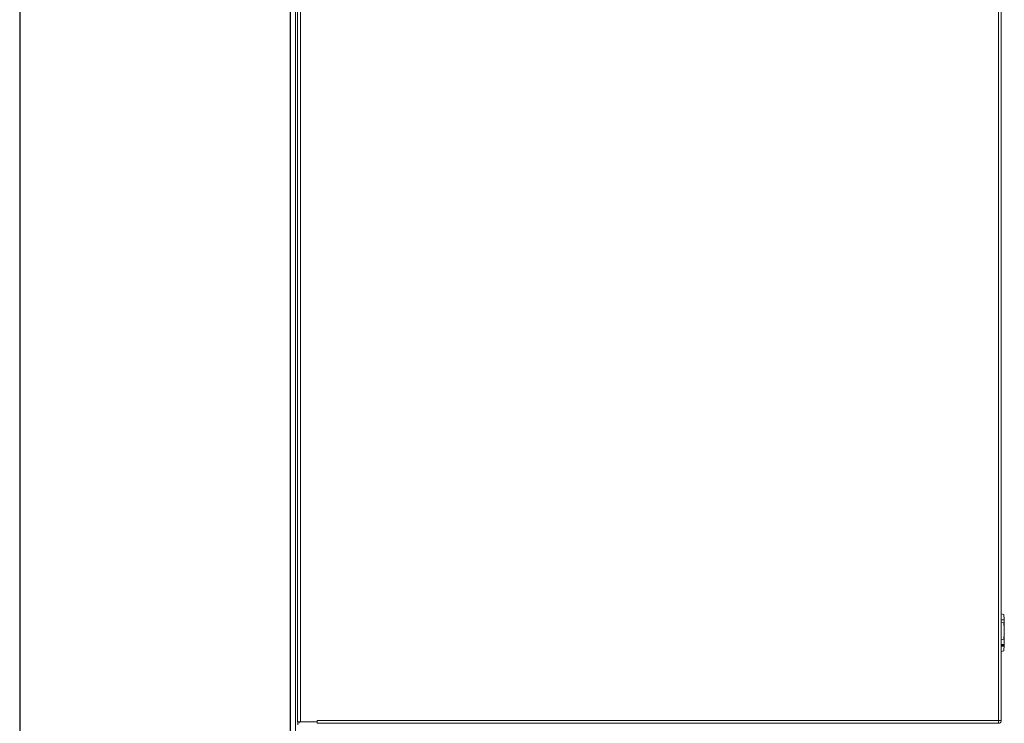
# Model space of a CAD drawing. Header units: millimetres. Extents: x 60394 to 199354, y 20895 to 166073.
# Tile 521 of 565: x 63762 to 64310, y 160735 to 161127. Entities that reach past the tile are written whole.
import ezdxf

# ---------------------------------------------------------------- set-up
doc = ezdxf.new("R2010")
doc.units = ezdxf.units.MM
doc.layers.add('UT_ZARIZENI - ZDROJ TEPLA', color=3, linetype='Continuous', lineweight=35)

msp = doc.modelspace()

# ---------------------------------------------------------------- linework, layer by layer
at = {"color": 8, "ltscale": 0.5}
for p, q in [((63762.33, 162069.45), (63762.33, 159549.17)), ((63912.85, 162010.53), (63912.85, 159548.65))]:
    msp.add_line(p, q, dxfattribs=at)
at = {"layer": 'UT_ZARIZENI - ZDROJ TEPLA', "lineweight": 13}
for p, q in [((63917, 160736.05), (63917, 161488.05)), ((63918.6, 161487.25), (63918.6, 160736.05)), ((64307, 160736.85), (64307, 161487.25)), ((64308.6, 161487.25), (64308.6, 160736.85)), ((63915.85, 160645.4), (63915.85, 161479.9)), ((63912.85, 160645.4), (63912.85, 161406.4)), ((64310.17, 160792.87), (64308.6, 160792.87)), ((64308.6, 160791.53), (64308.6, 160781.68)), ((64308.6, 160791.53), (64310, 160791.16)), ((64308.6, 160791.53), (64308.6, 160791.53)), ((64308.6, 160791.53), (64310, 160791.16)), ((64310, 160791.16), (64310, 160791.16)), ((64310, 160791.16), (64310, 160791.16)), ((64310, 160791.16), (64310, 160791.16)), ((64310, 160791.16), (64310, 160791.16)), ((64310.15, 160793.38), (64310.15, 160793.38)), ((64310.18, 160792.35), (64310.18, 160792.35)), ((64310.2, 160791.1), (64310.2, 160791.1)), ((64310.19, 160790), (64310.09, 160789.99)), ((64310.17, 160789.4), (64310.12, 160789.4)), ((64310.15, 160788.88), (64310.15, 160788.88)), ((64310.2, 160786.61), (64310.2, 160786.61)), ((64310.2, 160786.61), (64310.2, 160786.61)), ((64310.2, 160786.61), (64310.2, 160786.61)), ((64308.6, 160781.68), (64310, 160782.05)), ((64310.17, 160782.15), (64310.01, 160782.15)), ((64310.15, 160782.66), (64310.15, 160782.66)), ((64310.18, 160781.63), (64310.18, 160781.63)), ((64310.2, 160780.38), (64310.2, 160780.38)), ((64310.19, 160779.28), (64308.6, 160779.14)), ((64310.17, 160778.68), (64308.6, 160778.68)), ((64308.6, 160775.26), (64308.6, 160778.3)), ((64310.15, 160778.16), (64308.6, 160778.3)), ((64309.98, 160775.63), (64308.6, 160775.26)), ((63927.8, 160736.85), (63927.8, 160736.05)), ((63927.8, 160736.85), (63927.8, 160736.85)), ((64307, 160736.85), (63927.8, 160736.85)), ((63927.8, 160736.85), (63927.8, 160735.25)), ((64307, 160736.85), (64308.6, 160736.85)), ((63917, 160736.05), (63918.6, 160736.05)), ((63917.1, 160734.45), (63917.1, 160736.05)), ((63917.86, 160736.05), (63917.86, 160736.05)), ((63917.86, 160736.05), (63917.86, 160735.25)), ((63927.8, 160736.05), (63917.86, 160736.05)), ((63927.8, 160736.05), (63918.6, 160736.05)), ((64306.98, 160735.25), (63927.8, 160735.25)), ((64307, 160735.25), (64306.98, 160735.25))]:
    msp.add_line(p, q, dxfattribs=at)
for centre, major_axis, ratio, start_param, end_param in [((64258.2, 160791.74), (51.57, -6.91), 0.964761, 0.220075, 0.220147), ((64258.2, 160791.1), (36.77, -36.77), 0.999995, 0.829121, 0.876878), ((64258.2, 160786.61), (-50.27, -13.3), 0.99999, 2.795228, 2.970588), ((64258.2, 160791.1), (-36.77, -36.77), 0.999995, 2.313023, 2.313438), ((64258.2, 160780.38), (36.77, -36.77), 0.999995, 0.829165, 0.845315), ((64258.2, 160780.38), (-36.77, -36.77), 0.999995, 2.264768, 2.313482)]:
    msp.add_ellipse(centre, major_axis=major_axis, ratio=ratio, start_param=start_param, end_param=end_param, dxfattribs=at)
for points, knots in [([(64308.6, 160792.87), (64308.6, 160793.09), (64308.6, 160793.52), (64308.6, 160794.16), (64308.6, 160794.77), (64308.6, 160795.47), (64308.6, 160795.94), (64308.6, 160796.14), (64308.6, 160796.21), (64308.6, 160796.22), (64308.6, 160796.23)], [0, 0, 0, 0, 0.126507, 0.252937, 0.376951, 0.500445, 0.748548, 0.87531, 0.938129, 1, 1, 1, 1]), ([(64310.17, 160792.87), (64310.16, 160793.11), (64310.15, 160793.34), (64310.13, 160793.8), (64310.12, 160794.02), (64310.08, 160794.61), (64310.06, 160794.85), (64310.03, 160795.22), (64310.02, 160795.4), (64310, 160795.63), (64309.99, 160795.71), (64309.98, 160795.81), (64309.98, 160795.85), (64309.98, 160795.86)], [0, 0, 0, 0, 0.0701875, 0.0701875, 0.1404766, 0.1404766, 0.2600105, 0.2600105, 0.4278865, 0.4278865, 0.5524125, 0.5524125, 0.6717828, 0.6717828, 0.6717828, 0.6717828]), ([(64310.15, 160793.38), (64310.15, 160793.38), (64310.15, 160793.38), (64310.15, 160793.34), (64310.15, 160793.32), (64310.15, 160793.27), (64310.15, 160793.23), (64310.16, 160793.17), (64310.16, 160793.13), (64310.16, 160793), (64310.17, 160792.93), (64310.17, 160792.8), (64310.17, 160792.73), (64310.18, 160792.6), (64310.18, 160792.56), (64310.18, 160792.49), (64310.18, 160792.45), (64310.18, 160792.41), (64310.18, 160792.38), (64310.18, 160792.35), (64310.18, 160792.35), (64310.18, 160792.35)], [0.00000149, 0.00000149, 0.00000149, 0.00000149, 0.00278974, 0.00278974, 0.00494138, 0.00494138, 0.00713837, 0.00713837, 0.00860364, 0.00860364, 0.00999296, 0.00999296, 0.01140089, 0.01140089, 0.01289168, 0.01289168, 0.01504914, 0.01504914, 0.01670823, 0.01670823, 0.01852045, 0.01852045, 0.01852045, 0.01852045]), ([(64310.2, 160791.1), (64310.2, 160791.27), (64310.2, 160791.54), (64310.19, 160792.25), (64310.18, 160792.56), (64310.17, 160792.87)], [0, 0, 0, 0, 0.0614769, 0.0614769, 0.1063916, 0.1063916, 0.1063916, 0.1063916]), ([(64310.18, 160792.35), (64310.18, 160792.34), (64310.19, 160792.24), (64310.19, 160791.9), (64310.19, 160791.75), (64310.2, 160791.49), (64310.2, 160791.31), (64310.2, 160791.1)], [0.000317, 0.000317, 0.000317, 0.000317, 0.1217123, 0.1217123, 0.1947758, 0.1947758, 0.2993887, 0.2993887, 0.2993887, 0.2993887]), ([(64310.19, 160790), (64310.19, 160790), (64310.19, 160790.04), (64310.19, 160790.11), (64310.19, 160790.18), (64310.19, 160790.33), (64310.19, 160790.44), (64310.2, 160790.75), (64310.2, 160790.92), (64310.2, 160791.1)], [0, 0, 0, 0, 0.0848762, 0.0848762, 0.2092396, 0.2092396, 0.3020322, 0.3020322, 0.3769208, 0.3769208, 0.3769208, 0.3769208]), ([(64310.15, 160788.88), (64310.15, 160788.88), (64310.15, 160788.89), (64310.15, 160788.95), (64310.15, 160788.98), (64310.16, 160789.06), (64310.16, 160789.11), (64310.16, 160789.18), (64310.16, 160789.22), (64310.17, 160789.31), (64310.17, 160789.36), (64310.17, 160789.4)], [0, 0, 0, 0, 0.0215596, 0.0215596, 0.0410291, 0.0410291, 0.0696393, 0.0696393, 0.1025496, 0.1025496, 0.1354944, 0.1354944, 0.1354944, 0.1354944]), ([(64310.17, 160789.4), (64310.17, 160789.47), (64310.17, 160789.54), (64310.18, 160789.61), (64310.18, 160789.67), (64310.18, 160789.73), (64310.18, 160789.78), (64310.18, 160789.79), (64310.18, 160789.81), (64310.18, 160789.83), (64310.18, 160789.86), (64310.18, 160789.89), (64310.18, 160789.91), (64310.19, 160789.94), (64310.19, 160789.97), (64310.19, 160789.99), (64310.19, 160790), (64310.19, 160790.01), (64310.19, 160790.01)], [0, 0, 0, 0, 0.2282144, 0.2282144, 0.2282144, 0.4225377, 0.4225377, 0.4225377, 0.5003767, 0.5003767, 0.5003767, 0.6266391, 0.6266391, 0.6266391, 0.8237484, 0.8237484, 0.8237484, 0.9783459, 0.9783459, 0.9783459, 0.9783459]), ([(64308.6, 160779.14), (64308.6, 160779.14), (64308.6, 160779.19), (64308.6, 160779.41), (64308.6, 160780.27), (64308.6, 160781.21), (64308.6, 160781.68)], [0, 0, 0, 0, 0.1303751, 0.3541842, 0.6286085, 0.9051357, 0.9051357, 0.9051357, 0.9051357]), ([(64310.17, 160782.15), (64310.16, 160782.39), (64310.15, 160782.62), (64310.13, 160783.07), (64310.12, 160783.29), (64310.1, 160783.5)], [0, 0, 0, 0, 0.0701889, 0.0701889, 0.1377186, 0.1377186, 0.1377186, 0.1377186]), ([(64310.15, 160782.66), (64310.15, 160782.66), (64310.15, 160782.66), (64310.15, 160782.62), (64310.15, 160782.6), (64310.15, 160782.55), (64310.15, 160782.52), (64310.16, 160782.45), (64310.16, 160782.41), (64310.16, 160782.28), (64310.17, 160782.21), (64310.17, 160782.08), (64310.17, 160782.01), (64310.18, 160781.88), (64310.18, 160781.84), (64310.18, 160781.77), (64310.18, 160781.74), (64310.18, 160781.69), (64310.18, 160781.67), (64310.18, 160781.63), (64310.18, 160781.63), (64310.18, 160781.63)], [0.00000149, 0.00000149, 0.00000149, 0.00000149, 0.00278982, 0.00278982, 0.00494151, 0.00494151, 0.00713855, 0.00713855, 0.00860385, 0.00860385, 0.00999319, 0.00999319, 0.01140115, 0.01140115, 0.01289196, 0.01289196, 0.01504941, 0.01504941, 0.01670852, 0.01670852, 0.01852076, 0.01852076, 0.01852076, 0.01852076]), ([(64310.2, 160780.38), (64310.2, 160780.55), (64310.2, 160780.82), (64310.19, 160781.53), (64310.18, 160781.84), (64310.17, 160782.15)], [0, 0, 0, 0, 0.0616823, 0.0616823, 0.1067753, 0.1067753, 0.1067753, 0.1067753]), ([(64310.18, 160781.63), (64310.18, 160781.62), (64310.19, 160781.53), (64310.19, 160781.18), (64310.19, 160781.03), (64310.2, 160780.77), (64310.2, 160780.59), (64310.2, 160780.38)], [0.000317, 0.000317, 0.000317, 0.000317, 0.1217401, 0.1217401, 0.1948271, 0.1948271, 0.2995376, 0.2995376, 0.2995376, 0.2995376]), ([(64310.19, 160779.28), (64310.19, 160779.28), (64310.19, 160779.31), (64310.19, 160779.39), (64310.19, 160779.46), (64310.19, 160779.61), (64310.19, 160779.72), (64310.2, 160780.03), (64310.2, 160780.2), (64310.2, 160780.38)], [0, 0, 0, 0, 0.077058, 0.077058, 0.1705247, 0.1705247, 0.2405731, 0.2405731, 0.297226, 0.297226, 0.297226, 0.297226]), ([(64308.6, 160778.68), (64308.6, 160778.83), (64308.6, 160778.94), (64308.6, 160779.02), (64308.6, 160779.08), (64308.6, 160779.13), (64308.6, 160779.14)], [0, 0, 0, 0, 0.4970691, 0.4970691, 0.4970691, 0.8733196, 0.8733196, 0.8733196, 0.8733196]), ([(64308.6, 160778.3), (64308.6, 160778.3), (64308.6, 160778.3), (64308.6, 160778.3), (64308.6, 160778.31), (64308.6, 160778.33), (64308.6, 160778.35), (64308.6, 160778.38), (64308.6, 160778.41), (64308.6, 160778.46), (64308.6, 160778.52), (64308.6, 160778.59), (64308.6, 160778.68)], [0, 0, 0, 0, 0.108727, 0.108727, 0.108727, 0.339978, 0.339978, 0.339978, 0.634805, 0.634805, 0.634805, 1, 1, 1, 1]), ([(64310.15, 160778.16), (64310.15, 160778.16), (64310.15, 160778.17), (64310.15, 160778.23), (64310.15, 160778.26), (64310.16, 160778.34), (64310.16, 160778.39), (64310.16, 160778.46), (64310.16, 160778.51), (64310.17, 160778.59), (64310.17, 160778.64), (64310.17, 160778.68)], [0, 0, 0, 0, 0.0215601, 0.0215601, 0.0410303, 0.0410303, 0.0696417, 0.0696417, 0.1025537, 0.1025537, 0.1355, 0.1355, 0.1355, 0.1355]), ([(64310.17, 160778.68), (64310.17, 160778.75), (64310.17, 160778.83), (64310.18, 160778.89), (64310.18, 160778.95), (64310.18, 160779.01), (64310.18, 160779.06), (64310.18, 160779.08), (64310.18, 160779.1), (64310.18, 160779.11), (64310.18, 160779.14), (64310.18, 160779.17), (64310.18, 160779.19), (64310.19, 160779.23), (64310.19, 160779.25), (64310.19, 160779.27), (64310.19, 160779.28), (64310.19, 160779.29), (64310.19, 160779.29)], [0, 0, 0, 0, 0.2282125, 0.2282125, 0.2282125, 0.4225352, 0.4225352, 0.4225352, 0.5003767, 0.5003767, 0.5003767, 0.6266374, 0.6266374, 0.6266374, 0.8237473, 0.8237473, 0.8237473, 0.9783461, 0.9783461, 0.9783461, 0.9783461]), ([(64307, 160736.85), (64306.99, 160736.64), (64306.99, 160736.44), (64306.99, 160736.05), (64306.99, 160735.87), (64306.98, 160735.57), (64306.98, 160735.46), (64306.98, 160735.3), (64306.98, 160735.25), (64306.98, 160735.25)], [0, 0, 0, 0, 0.25, 0.25, 0.5, 0.5, 0.75, 0.75, 1, 1, 1, 1]), ([(64308.6, 160736.85), (64308.6, 160736.64), (64308.55, 160736.44), (64308.47, 160736.24), (64308.39, 160736.05), (64308.27, 160735.87), (64308.13, 160735.72), (64307.98, 160735.57), (64307.8, 160735.46), (64307.61, 160735.38), (64307.41, 160735.3), (64307.2, 160735.25), (64307, 160735.25)], [0, 0, 0, 0, 0.25, 0.25, 0.25, 0.5, 0.5, 0.5, 0.75, 0.75, 0.75, 1, 1, 1, 1])]:
    msp.add_open_spline(points, degree=3, knots=knots, dxfattribs=at)
for points in [[(64309.98, 160795.86), (64309.52, 160795.98), (64309.06, 160796.1), (64308.6, 160796.23)], [(64308.6, 160791.53), (64308.6, 160791.96), (64308.6, 160792.43), (64308.6, 160792.87)], [(64309.98, 160775.63), (64309.52, 160775.51), (64309.06, 160775.39), (64308.6, 160775.26)], [(64309.98, 160775.63), (64309.98, 160775.63), (64309.98, 160775.63), (64309.98, 160775.63)]]:
    msp.add_open_spline(points, degree=3, dxfattribs=at)

doc.saveas('drawing.dxf')
